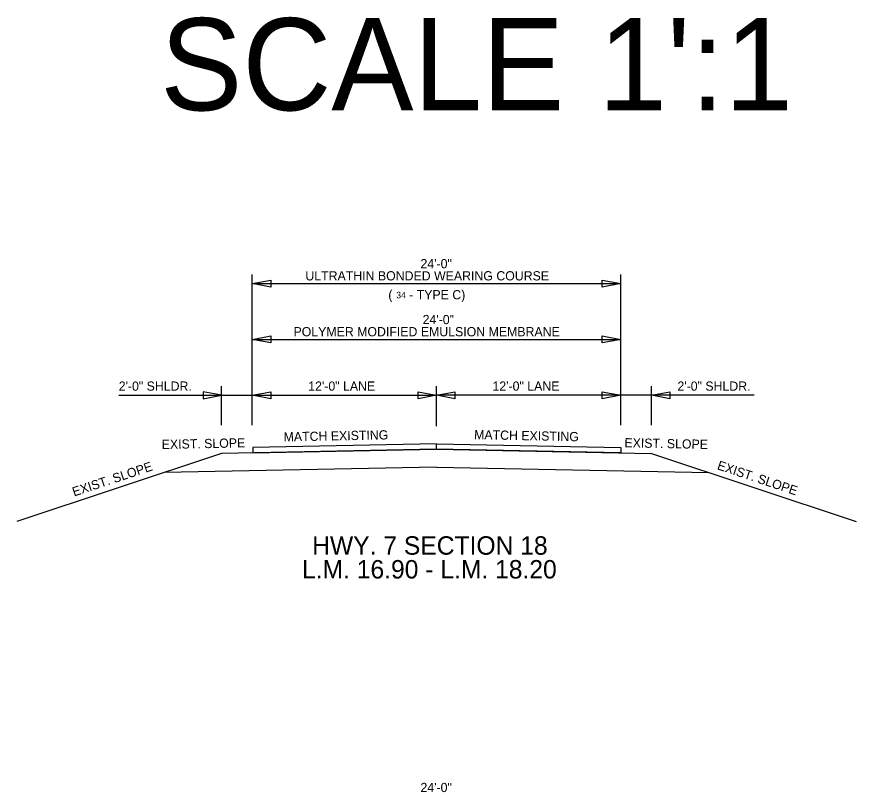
# Model space of a CAD drawing. Extents: x 2263886 to 2266026, y -3122850 to -3121850.
# Drawn here: x 2264013.3 to 2264068, y -3122141.7 to -3122091.2 of the extents above; entities that cross this region are included whole.
import ezdxf

# ---------------------------------------------------------------- set-up
doc = ezdxf.new("R2010")
doc.units = 0
for name, color, linetype in [('R_Border PE', 7, 'Continuous'), ('R_No Plot', 7, 'Continuous'), ('SHET_Stamp-PE-Chief-Eng', 7, 'Continuous')]:
    doc.layers.add(name, color=color, linetype=linetype)

msp = doc.modelspace()

# ---------------------------------------------------------------- linework, layer by layer
at = {"layer": 'R_Border PE'}
for p, q in [((2264040.64, -3122119.391), (2264026.64, -3122119.671)), ((2264040.64, -3122119.391), (2264054.64, -3122119.671)), ((2264026.64, -3122119.671), (2264013.304, -3122124.116)), ((2264054.64, -3122119.671), (2264067.975, -3122124.116)), ((2264040.64, -3122120.561), (2264022.906, -3122120.916)), ((2264040.64, -3122120.561), (2264058.374, -3122120.916))]:
    msp.add_line(p, q, dxfattribs=at)
for points in [[(2264040.64, -3122119.058), (2264028.673, -3122119.297), (2264028.673, -3122119.63), (2264040.64, -3122119.391)], [(2264040.64, -3122119.058), (2264052.64, -3122119.298), (2264052.639, -3122119.631), (2264040.64, -3122119.391)]]:
    msp.add_lwpolyline(points, close=True, dxfattribs=at)
at = {"layer": 'SHET_Stamp-PE-Chief-Eng'}
for p, q in [((2264028.64, -3122115.291), (2264028.64, -3122108.012)), ((2264052.64, -3122115.291), (2264052.64, -3122108.012)), ((2264028.64, -3122108.612), (2264052.64, -3122108.612)), ((2264028.64, -3122115.302), (2264028.64, -3122111.651)), ((2264052.64, -3122115.342), (2264052.64, -3122111.651)), ((2264028.64, -3122112.251), (2264052.64, -3122112.251)), ((2264026.64, -3122117.843), (2264026.64, -3122115.291)), ((2264028.64, -3122117.83), (2264028.64, -3122115.291)), ((2264040.64, -3122117.91), (2264040.64, -3122115.291)), ((2264040.64, -3122117.91), (2264040.64, -3122115.291)), ((2264052.64, -3122117.83), (2264052.64, -3122115.291)), ((2264054.64, -3122117.843), (2264054.64, -3122115.291)), ((2264019.941, -3122115.891), (2264026.64, -3122115.891)), ((2264026.64, -3122115.891), (2264028.64, -3122115.891)), ((2264028.64, -3122115.891), (2264040.64, -3122115.891)), ((2264052.64, -3122115.891), (2264040.64, -3122115.891)), ((2264054.64, -3122115.891), (2264052.64, -3122115.891)), ((2264061.338, -3122115.891), (2264054.64, -3122115.891))]:
    msp.add_line(p, q, dxfattribs=at)
for points in [[(2264029.84, -3122108.837), (2264028.64, -3122108.612), (2264029.84, -3122108.387)], [(2264051.44, -3122108.387), (2264052.64, -3122108.612), (2264051.44, -3122108.837)], [(2264029.84, -3122112.476), (2264028.64, -3122112.251), (2264029.84, -3122112.026)], [(2264051.44, -3122112.026), (2264052.64, -3122112.251), (2264051.44, -3122112.476)], [(2264025.44, -3122116.116), (2264026.64, -3122115.891), (2264025.44, -3122115.666)], [(2264029.84, -3122116.116), (2264028.64, -3122115.891), (2264029.84, -3122115.666)], [(2264039.44, -3122115.666), (2264040.64, -3122115.891), (2264039.44, -3122116.116)], [(2264041.84, -3122116.116), (2264040.64, -3122115.891), (2264041.84, -3122115.666)], [(2264051.44, -3122115.666), (2264052.64, -3122115.891), (2264051.44, -3122116.116)], [(2264055.84, -3122116.116), (2264054.64, -3122115.891), (2264055.84, -3122115.666)]]:
    msp.add_lwpolyline(points, close=True, dxfattribs=at)

# ---------------------------------------------------------------- texts
at = {"layer": 'R_Border PE'}
for rotation, p in [(18.4492, (2264017.036, -3122122.488)), (341.5508, (2264058.876, -3122120.697))]:
    msp.add_text('EXIST. SLOPE', height=0.6, rotation=rotation, dxfattribs=at).set_placement(p)
at = {"layer": 'R_No Plot'}
for s, p in [('HWY. 7 SECTION 18', (2264032.541, -3122126.272)), ('L.M. 16.90 - L.M. 18.20', (2264031.88, -3122127.822))]:
    msp.add_text(s, height=1.2, dxfattribs=at).set_placement(p)
at = {"layer": 'SHET_Stamp-PE-Chief-Eng'}
for s, height, p in [("SCALE 1':1", 6, (2264022.644, -3122097.326)), ('24\'-0" ', 0.6, (2264039.596, -3122107.617)), ('ULTRATHIN BONDED WEARING COURSE', 0.6, (2264032.099, -3122108.408)), ('( ', 0.6, (2264037.501, -3122109.641)), (' - TYPE C)', 0.6, (2264038.638, -3122109.641)), ('3', 0.42, (2264038.017, -3122109.572)), ('4', 0.42, (2264038.328, -3122109.572)), ('24\'-0"', 0.6, (2264039.736, -3122111.256)), ('POLYMER MODIFIED EMULSION MEMBRANE', 0.6, (2264031.327, -3122112.047)), ('2\'-0" SHLDR.', 0.6, (2264019.941, -3122115.591)), ('12\'-0" LANE', 0.6, (2264032.285, -3122115.591)), ('12\'-0" LANE', 0.6, (2264044.285, -3122115.591)), ('2\'-0" SHLDR.', 0.6, (2264056.331, -3122115.591)), ('24\'-0" ', 0.6, (2264039.596, -3122141.733))]:
    msp.add_text(s, height=height, dxfattribs=at).set_placement(p)
for s, rotation, p in [('MATCH EXISTING', 1.1458, (2264030.687, -3122118.898)), ('MATCH EXISTING', 358.8542, (2264043.086, -3122118.748)), ('EXIST. SLOPE', 1.1458, (2264022.749, -3122119.39)), ('EXIST. SLOPE', 358.8542, (2264052.874, -3122119.277))]:
    msp.add_text(s, height=0.6, rotation=rotation, dxfattribs=at).set_placement(p)

doc.saveas('drawing.dxf')
